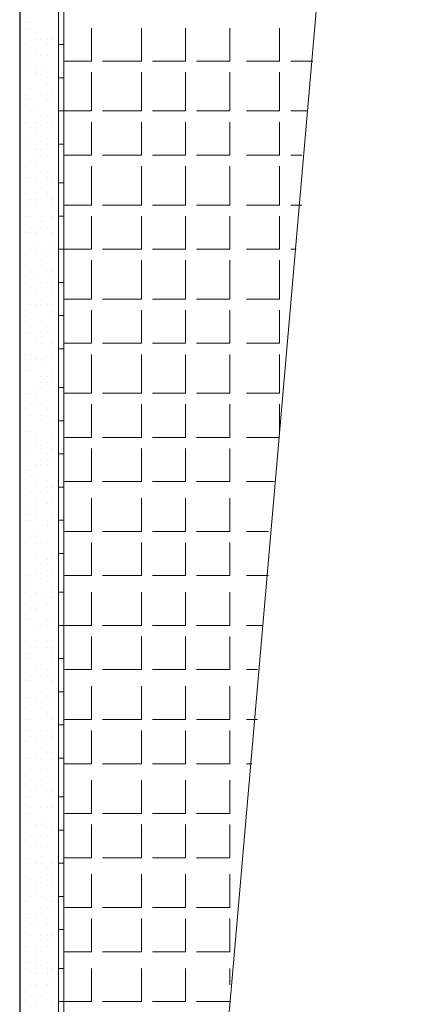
# Model space of a CAD drawing. Header units: metres. Extents: x 5.7 to 89.8, y 4 to 63.5.
# Tile 295 of 475: x 44.5 to 45.2, y 31.8 to 33.5. Entities that reach past the tile are written whole.
import ezdxf

# ---------------------------------------------------------------- set-up
doc = ezdxf.new("R2010")
doc.units = ezdxf.units.M
doc.header["$MEASUREMENT"] = 0
for name, color, linetype in [('PDF17_hatch-borshi', 7, 'Continuous'), ('PDF17_hatch-plan', 7, 'Continuous'), ('PDF17_kaff', 7, 'Continuous'), ('PDF17_wall', 7, 'Continuous')]:
    doc.layers.add(name, color=color, linetype=linetype)

msp = doc.modelspace()

# ---------------------------------------------------------------- linework, layer by layer
at = {"layer": 'PDF17_hatch-borshi', "lineweight": 18}
for points in [[(44.5282, 33.5134), (44.5282, 33.5134)], [(44.5282, 33.5037), (44.5282, 33.5037)], [(44.5379, 33.5134), (44.5379, 33.5134)], [(44.5379, 33.5037), (44.5379, 33.5037)], [(44.5379, 33.5037), (44.5379, 33.5037)], [(44.5475, 33.4941), (44.5475, 33.4941)], [(44.5475, 33.4845), (44.5475, 33.4845)], [(44.5571, 33.4845), (44.5571, 33.4845)], [(44.5668, 33.4845), (44.5668, 33.4845)], [(44.5668, 33.4845), (44.5668, 33.4845)], [(44.5764, 33.4845), (44.5764, 33.4845)], [(44.5282, 33.4748), (44.5282, 33.4748)], [(44.5379, 33.4652), (44.5379, 33.4652)], [(44.5475, 33.4652), (44.5475, 33.4652)], [(44.5668, 33.4748), (44.5668, 33.4748)], [(44.5571, 33.4556), (44.5571, 33.4556)], [(44.5668, 33.4556), (44.5668, 33.4556)], [(44.5282, 33.4459), (44.5282, 33.4459)], [(44.5282, 33.4459), (44.5282, 33.4459)], [(44.5379, 33.4363), (44.5379, 33.4363)], [(44.5379, 33.4363), (44.5379, 33.4363)], [(44.5475, 33.4363), (44.5475, 33.4363)], [(44.5571, 33.4363), (44.5571, 33.4363)], [(44.5475, 33.4267), (44.5475, 33.4267)], [(44.5668, 33.4171), (44.5668, 33.4171)], [(44.5668, 33.4171), (44.5668, 33.4171)], [(44.5379, 33.3978), (44.5379, 33.3978)], [(44.5379, 33.3978), (44.5379, 33.3978)], [(44.5668, 33.4074), (44.5668, 33.4074)], [(44.5282, 33.3882), (44.5282, 33.3882)], [(44.5282, 33.3785), (44.5282, 33.3785)], [(44.5379, 33.3785), (44.5379, 33.3785)], [(44.5571, 33.3882), (44.5571, 33.3882)], [(44.5668, 33.3882), (44.5668, 33.3882)], [(44.5668, 33.3785), (44.5668, 33.3785)], [(44.5764, 33.3882), (44.5764, 33.3882)], [(44.5764, 33.3785), (44.5764, 33.3785)], [(44.5282, 33.3689), (44.5282, 33.3689)], [(44.5475, 33.3689), (44.5475, 33.3689)], [(44.5475, 33.3593), (44.5475, 33.3593)], [(44.5571, 33.3496), (44.5571, 33.3496)], [(44.5668, 33.3496), (44.5668, 33.3496)], [(44.5668, 33.3496), (44.5668, 33.3496)], [(44.5764, 33.3496), (44.5764, 33.3496)], [(44.5186, 33.34), (44.5186, 33.34)], [(44.5282, 33.34), (44.5282, 33.34)], [(44.5379, 33.3304), (44.5379, 33.3304)], [(44.5475, 33.34), (44.5475, 33.34)], [(44.5475, 33.3304), (44.5475, 33.3304)], [(44.5668, 33.34), (44.5668, 33.34)], [(44.5764, 33.34), (44.5764, 33.34)], [(44.5379, 33.3111), (44.5379, 33.3111)], [(44.5475, 33.3207), (44.5475, 33.3207)], [(44.5668, 33.3111), (44.5668, 33.3111)], [(44.5668, 33.3111), (44.5668, 33.3111)], [(44.5475, 33.3015), (44.5475, 33.3015)], [(44.5668, 33.3015), (44.5668, 33.3015)], [(44.5186, 33.2822), (44.5186, 33.2822)], [(44.5379, 33.2918), (44.5379, 33.2918)], [(44.5475, 33.2918), (44.5475, 33.2918)], [(44.5475, 33.2918), (44.5475, 33.2918)], [(44.5475, 33.2822), (44.5475, 33.2822)], [(44.5571, 33.2918), (44.5571, 33.2918)], [(44.5571, 33.2822), (44.5571, 33.2822)], [(44.5668, 33.2822), (44.5668, 33.2822)], [(44.5668, 33.2822), (44.5668, 33.2822)], [(44.5282, 33.263), (44.5282, 33.263)], [(44.5475, 33.263), (44.5475, 33.263)], [(44.5282, 33.2437), (44.5282, 33.2437)], [(44.5282, 33.2437), (44.5282, 33.2437)], [(44.5379, 33.2437), (44.5379, 33.2437)], [(44.5571, 33.2533), (44.5571, 33.2533)], [(44.5668, 33.2533), (44.5668, 33.2533)], [(44.5668, 33.2437), (44.5668, 33.2437)], [(44.5668, 33.2437), (44.5668, 33.2437)], [(44.5764, 33.2533), (44.5764, 33.2533)], [(44.5475, 33.2341), (44.5475, 33.2341)], [(44.5571, 33.2244), (44.5571, 33.2244)], [(44.5764, 33.2341), (44.5764, 33.2341)], [(44.5282, 33.2148), (44.5282, 33.2148)], [(44.5475, 33.2148), (44.5475, 33.2148)], [(44.5668, 33.2148), (44.5668, 33.2148)], [(44.5668, 33.2148), (44.5668, 33.2148)], [(44.5186, 33.1955), (44.5186, 33.1955)], [(44.5282, 33.2052), (44.5282, 33.2052)], [(44.5282, 33.1955), (44.5282, 33.1955)], [(44.5379, 33.2052), (44.5379, 33.2052)], [(44.5475, 33.2052), (44.5475, 33.2052)], [(44.5475, 33.1955), (44.5475, 33.1955)], [(44.5764, 33.2052), (44.5764, 33.2052)], [(44.5764, 33.2052), (44.5764, 33.2052)], [(44.5764, 33.1955), (44.5764, 33.1955)], [(44.5282, 33.1763), (44.5282, 33.1763)], [(44.5379, 33.1763), (44.5379, 33.1763)], [(44.5571, 33.1763), (44.5571, 33.1763)], [(44.5764, 33.1763), (44.5764, 33.1763)], [(44.5379, 33.157), (44.5379, 33.157)], [(44.5475, 33.157), (44.5475, 33.157)], [(44.5475, 33.157), (44.5475, 33.157)], [(44.5571, 33.1666), (44.5571, 33.1666)], [(44.5571, 33.157), (44.5571, 33.157)], [(44.5668, 33.157), (44.5668, 33.157)], [(44.5282, 33.1474), (44.5282, 33.1474)], [(44.5379, 33.1474), (44.5379, 33.1474)], [(44.5475, 33.1474), (44.5475, 33.1474)], [(44.5764, 33.1474), (44.5764, 33.1474)], [(44.5764, 33.1474), (44.5764, 33.1474)], [(44.5475, 33.1281), (44.5475, 33.1281)], [(44.5764, 33.1281), (44.5764, 33.1281)], [(44.5282, 33.1089), (44.5282, 33.1089)], [(44.5282, 33.1089), (44.5282, 33.1089)], [(44.5379, 33.1185), (44.5379, 33.1185)], [(44.5379, 33.1089), (44.5379, 33.1089)], [(44.5475, 33.1089), (44.5475, 33.1089)], [(44.5571, 33.1089), (44.5571, 33.1089)], [(44.5668, 33.1185), (44.5668, 33.1185)], [(44.5764, 33.1185), (44.5764, 33.1185)], [(44.5764, 33.1089), (44.5764, 33.1089)], [(44.5282, 33.0896), (44.5282, 33.0896)], [(44.5571, 33.0992), (44.5571, 33.0992)], [(44.5571, 33.0992), (44.5571, 33.0992)], [(44.5571, 33.0896), (44.5571, 33.0896)], [(44.5282, 33.0703), (44.5282, 33.0703)], [(44.5475, 33.0703), (44.5475, 33.0703)], [(44.5764, 33.08), (44.5764, 33.08)], [(44.5764, 33.0703), (44.5764, 33.0703)], [(44.5764, 33.0703), (44.5764, 33.0703)], [(44.5186, 33.0607), (44.5186, 33.0607)], [(44.5282, 33.0607), (44.5282, 33.0607)], [(44.5379, 33.0607), (44.5379, 33.0607)], [(44.5571, 33.0607), (44.5571, 33.0607)], [(44.5668, 33.0607), (44.5668, 33.0607)], [(44.5764, 33.0607), (44.5764, 33.0607)], [(44.5282, 33.0414), (44.5282, 33.0414)], [(44.5379, 33.0511), (44.5379, 33.0511)], [(44.5475, 33.0414), (44.5475, 33.0414)], [(44.5764, 33.0414), (44.5764, 33.0414)], [(44.5282, 33.0222), (44.5282, 33.0222)], [(44.5379, 33.0222), (44.5379, 33.0222)], [(44.5475, 33.0222), (44.5475, 33.0222)], [(44.5571, 33.0318), (44.5571, 33.0318)], [(44.5571, 33.0222), (44.5571, 33.0222)], [(44.5668, 33.0222), (44.5668, 33.0222)], [(44.5764, 33.0222), (44.5764, 33.0222)], [(44.5282, 33.0125), (44.5282, 33.0125)], [(44.5282, 33.0029), (44.5282, 33.0029)], [(44.5764, 33.0125), (44.5764, 33.0125)], [(44.5764, 33.0029), (44.5764, 33.0029)], [(44.5571, 32.9933), (44.5571, 32.9933)], [(44.5571, 32.9933), (44.5571, 32.9933)], [(44.5282, 32.974), (44.5282, 32.974)], [(44.5379, 32.9836), (44.5379, 32.9836)], [(44.5379, 32.974), (44.5379, 32.974)], [(44.5379, 32.974), (44.5379, 32.974)], [(44.5571, 32.974), (44.5571, 32.974)], [(44.5668, 32.974), (44.5668, 32.974)], [(44.5764, 32.974), (44.5764, 32.974)], [(44.5475, 32.9644), (44.5475, 32.9644)], [(44.5571, 32.9644), (44.5571, 32.9644)], [(44.5571, 32.9548), (44.5571, 32.9548)], [(44.5764, 32.9548), (44.5764, 32.9548)], [(44.5186, 32.9355), (44.5186, 32.9355)], [(44.5282, 32.9355), (44.5282, 32.9355)], [(44.5379, 32.9355), (44.5379, 32.9355)], [(44.5764, 32.9451), (44.5764, 32.9451)], [(44.5764, 32.9355), (44.5764, 32.9355)], [(44.5764, 32.9355), (44.5764, 32.9355)], [(44.5282, 32.9259), (44.5282, 32.9259)], [(44.5379, 32.9259), (44.5379, 32.9259)], [(44.5379, 32.9162), (44.5379, 32.9162)], [(44.5475, 32.9259), (44.5475, 32.9259)], [(44.5571, 32.9259), (44.5571, 32.9259)], [(44.5571, 32.9162), (44.5571, 32.9162)], [(44.5282, 32.9066), (44.5282, 32.9066)], [(44.5379, 32.9066), (44.5379, 32.9066)], [(44.5764, 32.9066), (44.5764, 32.9066)], [(44.5571, 32.897), (44.5571, 32.897)], [(44.5571, 32.8873), (44.5571, 32.8873)], [(44.5668, 32.897), (44.5668, 32.897)], [(44.5668, 32.8873), (44.5668, 32.8873)], [(44.5668, 32.8873), (44.5668, 32.8873)], [(44.5764, 32.8873), (44.5764, 32.8873)], [(44.5282, 32.8681), (44.5282, 32.8681)], [(44.5379, 32.8681), (44.5379, 32.8681)], [(44.5475, 32.8777), (44.5475, 32.8777)], [(44.5571, 32.8777), (44.5571, 32.8777)], [(44.5764, 32.8777), (44.5764, 32.8777)], [(44.5379, 32.8488), (44.5379, 32.8488)], [(44.5475, 32.8584), (44.5475, 32.8584)], [(44.5475, 32.8488), (44.5475, 32.8488)], [(44.5571, 32.8488), (44.5571, 32.8488)], [(44.5282, 32.8392), (44.5282, 32.8392)], [(44.5571, 32.8392), (44.5571, 32.8392)], [(44.5668, 32.8392), (44.5668, 32.8392)], [(44.5379, 32.8296), (44.5379, 32.8296)], [(44.5379, 32.8296), (44.5379, 32.8296)], [(44.5379, 32.8296), (44.5379, 32.8296)], [(44.5571, 32.8296), (44.5571, 32.8296)], [(44.5571, 32.8199), (44.5571, 32.8199)], [(44.5571, 32.8199), (44.5571, 32.8199)], [(44.5764, 32.8199), (44.5764, 32.8199)], [(44.5282, 32.8007), (44.5282, 32.8007)], [(44.5379, 32.8007), (44.5379, 32.8007)], [(44.586, 32.8103), (44.586, 32.8103)], [(44.5282, 32.7814), (44.5282, 32.7814)], [(44.5379, 32.791), (44.5379, 32.791)], [(44.5379, 32.791), (44.5379, 32.791)], [(44.5475, 32.791), (44.5475, 32.791)], [(44.5475, 32.791), (44.5475, 32.791)], [(44.5475, 32.7814), (44.5475, 32.7814)], [(44.5668, 32.7814), (44.5668, 32.7814)], [(44.5764, 32.791), (44.5764, 32.791)], [(44.5379, 32.7621), (44.5379, 32.7621)], [(44.5571, 32.7718), (44.5571, 32.7718)], [(44.5668, 32.7621), (44.5668, 32.7621)], [(44.5764, 32.7718), (44.5764, 32.7718)], [(44.5571, 32.7525), (44.5571, 32.7525)], [(44.5668, 32.7525), (44.5668, 32.7525)], [(44.5764, 32.7525), (44.5764, 32.7525)], [(44.5282, 32.7332), (44.5282, 32.7332)], [(44.5379, 32.7332), (44.5379, 32.7332)], [(44.5475, 32.7429), (44.5475, 32.7429)], [(44.5571, 32.7429), (44.5571, 32.7429)], [(44.5668, 32.7429), (44.5668, 32.7429)], [(44.5668, 32.7429), (44.5668, 32.7429)], [(44.5379, 32.7236), (44.5379, 32.7236)], [(44.5475, 32.7236), (44.5475, 32.7236)], [(44.5475, 32.714), (44.5475, 32.714)], [(44.5668, 32.714), (44.5668, 32.714)], [(44.5186, 32.7043), (44.5186, 32.7043)], [(44.5186, 32.6947), (44.5186, 32.6947)], [(44.5379, 32.6947), (44.5379, 32.6947)], [(44.5379, 32.6947), (44.5379, 32.6947)], [(44.5571, 32.6947), (44.5571, 32.6947)], [(44.5668, 32.7043), (44.5668, 32.7043)], [(44.5668, 32.7043), (44.5668, 32.7043)], [(44.5668, 32.6947), (44.5668, 32.6947)], [(44.5764, 32.7043), (44.5764, 32.7043)], [(44.5475, 32.6851), (44.5475, 32.6851)], [(44.5764, 32.6851), (44.5764, 32.6851)], [(44.5282, 32.6658), (44.5282, 32.6658)], [(44.5475, 32.6658), (44.5475, 32.6658)], [(44.5668, 32.6755), (44.5668, 32.6755)], [(44.5282, 32.6562), (44.5282, 32.6562)], [(44.5282, 32.6466), (44.5282, 32.6466)], [(44.5379, 32.6562), (44.5379, 32.6562)], [(44.5379, 32.6466), (44.5379, 32.6466)], [(44.5475, 32.6562), (44.5475, 32.6562)], [(44.5571, 32.6466), (44.5571, 32.6466)], [(44.5668, 32.6466), (44.5668, 32.6466)], [(44.5764, 32.6562), (44.5764, 32.6562)], [(44.5475, 32.6273), (44.5475, 32.6273)], [(44.5668, 32.6369), (44.5668, 32.6369)], [(44.5668, 32.6369), (44.5668, 32.6369)], [(44.5282, 32.608), (44.5282, 32.608)], [(44.5475, 32.6177), (44.5475, 32.6177)], [(44.5475, 32.608), (44.5475, 32.608)], [(44.5475, 32.608), (44.5475, 32.608)], [(44.5571, 32.608), (44.5571, 32.608)], [(44.5668, 32.608), (44.5668, 32.608)], [(44.5668, 32.608), (44.5668, 32.608)], [(44.5186, 32.5888), (44.5186, 32.5888)], [(44.5475, 32.5888), (44.5475, 32.5888)], [(44.5475, 32.5888), (44.5475, 32.5888)], [(44.5668, 32.5791), (44.5668, 32.5791)], [(44.5764, 32.5888), (44.5764, 32.5888)], [(44.5379, 32.5599), (44.5379, 32.5599)], [(44.5475, 32.5599), (44.5475, 32.5599)], [(44.5571, 32.5695), (44.5571, 32.5695)], [(44.5668, 32.5695), (44.5668, 32.5695)], [(44.5668, 32.5695), (44.5668, 32.5695)], [(44.5668, 32.5599), (44.5668, 32.5599)], [(44.5764, 32.5599), (44.5764, 32.5599)], [(44.5186, 32.5406), (44.5186, 32.5406)], [(44.5282, 32.5502), (44.5282, 32.5502)], [(44.5282, 32.5406), (44.5282, 32.5406)], [(44.5379, 32.5502), (44.5379, 32.5502)], [(44.5668, 32.5406), (44.5668, 32.5406)], [(44.5282, 32.531), (44.5282, 32.531)], [(44.5282, 32.5214), (44.5282, 32.5214)], [(44.5475, 32.5214), (44.5475, 32.5214)], [(44.5475, 32.5214), (44.5475, 32.5214)], [(44.5764, 32.531), (44.5764, 32.531)], [(44.5764, 32.5214), (44.5764, 32.5214)], [(44.5282, 32.5117), (44.5282, 32.5117)], [(44.5379, 32.5117), (44.5379, 32.5117)], [(44.5571, 32.5117), (44.5571, 32.5117)], [(44.5764, 32.5117), (44.5764, 32.5117)], [(44.5764, 32.5117), (44.5764, 32.5117)], [(44.5282, 32.5021), (44.5282, 32.5021)], [(44.5475, 32.5021), (44.5475, 32.5021)], [(44.5475, 32.4925), (44.5475, 32.4925)], [(44.5668, 32.5021), (44.5668, 32.5021)], [(44.5282, 32.4828), (44.5282, 32.4828)], [(44.5282, 32.4732), (44.5282, 32.4732)], [(44.5282, 32.4732), (44.5282, 32.4732)], [(44.5379, 32.4732), (44.5379, 32.4732)], [(44.5668, 32.4732), (44.5668, 32.4732)], [(44.5764, 32.4732), (44.5764, 32.4732)], [(44.5186, 32.4636), (44.5186, 32.4636)], [(44.5475, 32.4636), (44.5475, 32.4636)], [(44.5475, 32.4539), (44.5475, 32.4539)], [(44.5475, 32.4539), (44.5475, 32.4539)], [(44.5571, 32.4636), (44.5571, 32.4636)], [(44.5668, 32.4636), (44.5668, 32.4636)], [(44.5282, 32.4347), (44.5282, 32.4347)], [(44.5475, 32.4347), (44.5475, 32.4347)], [(44.5475, 32.425), (44.5475, 32.425)], [(44.5571, 32.4347), (44.5571, 32.4347)], [(44.5668, 32.4347), (44.5668, 32.4347)], [(44.5668, 32.425), (44.5668, 32.425)], [(44.5764, 32.4347), (44.5764, 32.4347)], [(44.5764, 32.425), (44.5764, 32.425)], [(44.5282, 32.4154), (44.5282, 32.4154)], [(44.5282, 32.4154), (44.5282, 32.4154)], [(44.5282, 32.4058), (44.5282, 32.4058)], [(44.5282, 32.4058), (44.5282, 32.4058)], [(44.5379, 32.4154), (44.5379, 32.4154)], [(44.5379, 32.4058), (44.5379, 32.4058)], [(44.5764, 32.4154), (44.5764, 32.4154)], [(44.5764, 32.4058), (44.5764, 32.4058)], [(44.5475, 32.3865), (44.5475, 32.3865)], [(44.5475, 32.3865), (44.5475, 32.3865)], [(44.5571, 32.3961), (44.5571, 32.3961)], [(44.5668, 32.3865), (44.5668, 32.3865)], [(44.5282, 32.3673), (44.5282, 32.3673)], [(44.5282, 32.3673), (44.5282, 32.3673)], [(44.5379, 32.3769), (44.5379, 32.3769)], [(44.5379, 32.3673), (44.5379, 32.3673)], [(44.5571, 32.3769), (44.5571, 32.3769)], [(44.5668, 32.3769), (44.5668, 32.3769)], [(44.5764, 32.3769), (44.5764, 32.3769)], [(44.5764, 32.3673), (44.5764, 32.3673)], [(44.5764, 32.3673), (44.5764, 32.3673)], [(44.5282, 32.3384), (44.5282, 32.3384)], [(44.5282, 32.3384), (44.5282, 32.3384)], [(44.5379, 32.3384), (44.5379, 32.3384)], [(44.5571, 32.348), (44.5571, 32.348)], [(44.5764, 32.348), (44.5764, 32.348)], [(44.5764, 32.3384), (44.5764, 32.3384)], [(44.5282, 32.3191), (44.5282, 32.3191)], [(44.5475, 32.3287), (44.5475, 32.3287)], [(44.5475, 32.3287), (44.5475, 32.3287)], [(44.5571, 32.3287), (44.5571, 32.3287)], [(44.5571, 32.3287), (44.5571, 32.3287)], [(44.5571, 32.3191), (44.5571, 32.3191)], [(44.5571, 32.3191), (44.5571, 32.3191)], [(44.5764, 32.3287), (44.5764, 32.3287)], [(44.5282, 32.2998), (44.5282, 32.2998)], [(44.5379, 32.2998), (44.5379, 32.2998)], [(44.5668, 32.3095), (44.5668, 32.3095)], [(44.5764, 32.2998), (44.5764, 32.2998)], [(44.5282, 32.2806), (44.5282, 32.2806)], [(44.5379, 32.2806), (44.5379, 32.2806)], [(44.5379, 32.2709), (44.5379, 32.2709)], [(44.5571, 32.2806), (44.5571, 32.2806)], [(44.5668, 32.2806), (44.5668, 32.2806)], [(44.5668, 32.2806), (44.5668, 32.2806)], [(44.5764, 32.2806), (44.5764, 32.2806)], [(44.5764, 32.2709), (44.5764, 32.2709)], [(44.5282, 32.2613), (44.5282, 32.2613)], [(44.5475, 32.2613), (44.5475, 32.2613)], [(44.5571, 32.2613), (44.5571, 32.2613)], [(44.5571, 32.2517), (44.5571, 32.2517)], [(44.5571, 32.2517), (44.5571, 32.2517)], [(44.5282, 32.2324), (44.5282, 32.2324)], [(44.5282, 32.2324), (44.5282, 32.2324)], [(44.5379, 32.2324), (44.5379, 32.2324)], [(44.5475, 32.2324), (44.5475, 32.2324)], [(44.5571, 32.2324), (44.5571, 32.2324)], [(44.5668, 32.242), (44.5668, 32.242)], [(44.5764, 32.242), (44.5764, 32.242)], [(44.5764, 32.2324), (44.5764, 32.2324)], [(44.586, 32.242), (44.586, 32.242)], [(44.5379, 32.2132), (44.5379, 32.2132)], [(44.5571, 32.2132), (44.5571, 32.2132)], [(44.5668, 32.2132), (44.5668, 32.2132)], [(44.5282, 32.1843), (44.5282, 32.1843)], [(44.5379, 32.1939), (44.5379, 32.1939)], [(44.5379, 32.1939), (44.5379, 32.1939)], [(44.5475, 32.1843), (44.5475, 32.1843)], [(44.5571, 32.1939), (44.5571, 32.1939)], [(44.5571, 32.1939), (44.5571, 32.1939)], [(44.5571, 32.1843), (44.5571, 32.1843)], [(44.5764, 32.1939), (44.5764, 32.1939)], [(44.5282, 32.165), (44.5282, 32.165)], [(44.5379, 32.165), (44.5379, 32.165)], [(44.5764, 32.1746), (44.5764, 32.1746)], [(44.5764, 32.165), (44.5764, 32.165)], [(44.5379, 32.1457), (44.5379, 32.1457)], [(44.5379, 32.1457), (44.5379, 32.1457)], [(44.5571, 32.1457), (44.5571, 32.1457)], [(44.5571, 32.1457), (44.5571, 32.1457)], [(44.5668, 32.1457), (44.5668, 32.1457)], [(44.5764, 32.1457), (44.5764, 32.1457)], [(44.5282, 32.1361), (44.5282, 32.1361)], [(44.5379, 32.1361), (44.5379, 32.1361)], [(44.5379, 32.1265), (44.5379, 32.1265)], [(44.5379, 32.1265), (44.5379, 32.1265)], [(44.5475, 32.1168), (44.5475, 32.1168)], [(44.5571, 32.1265), (44.5571, 32.1265)], [(44.5571, 32.1168), (44.5571, 32.1168)], [(44.5379, 32.0976), (44.5379, 32.0976)], [(44.5379, 32.0976), (44.5379, 32.0976)], [(44.5475, 32.0976), (44.5475, 32.0976)], [(44.5571, 32.0976), (44.5571, 32.0976)], [(44.5668, 32.0976), (44.5668, 32.0976)], [(44.5764, 32.1072), (44.5764, 32.1072)], [(44.5186, 32.0879), (44.5186, 32.0879)], [(44.5379, 32.0783), (44.5379, 32.0783)], [(44.5475, 32.0783), (44.5475, 32.0783)], [(44.5571, 32.0783), (44.5571, 32.0783)], [(44.5668, 32.0783), (44.5668, 32.0783)], [(44.5282, 32.0591), (44.5282, 32.0591)], [(44.5379, 32.0591), (44.5379, 32.0591)], [(44.5571, 32.0591), (44.5571, 32.0591)], [(44.5282, 32.0494), (44.5282, 32.0494)], [(44.5475, 32.0494), (44.5475, 32.0494)], [(44.5571, 32.0494), (44.5571, 32.0494)], [(44.5764, 32.0494), (44.5764, 32.0494)], [(44.5668, 32.0398), (44.5668, 32.0398)], [(44.5668, 32.0302), (44.5668, 32.0302)], [(44.5764, 32.0398), (44.5764, 32.0398)], [(44.5764, 32.0302), (44.5764, 32.0302)], [(44.5379, 32.0205), (44.5379, 32.0205)], [(44.5379, 32.0109), (44.5379, 32.0109)], [(44.5475, 32.0109), (44.5475, 32.0109)], [(44.5668, 32.0109), (44.5668, 32.0109)], [(44.5668, 32.0109), (44.5668, 32.0109)], [(44.5764, 32.0109), (44.5764, 32.0109)], [(44.5186, 31.9916), (44.5186, 31.9916)], [(44.5282, 32.0013), (44.5282, 32.0013)], [(44.5379, 31.9916), (44.5379, 31.9916)], [(44.5475, 32.0013), (44.5475, 32.0013)], [(44.5571, 31.9916), (44.5571, 31.9916)], [(44.5764, 31.9916), (44.5764, 31.9916)], [(44.5282, 31.982), (44.5282, 31.982)], [(44.5764, 31.982), (44.5764, 31.982)], [(44.5186, 31.9627), (44.5186, 31.9627)], [(44.5282, 31.9627), (44.5282, 31.9627)], [(44.5571, 31.9724), (44.5571, 31.9724)], [(44.5571, 31.9627), (44.5571, 31.9627)], [(44.5668, 31.9724), (44.5668, 31.9724)], [(44.5764, 31.9724), (44.5764, 31.9724)], [(44.5379, 31.9531), (44.5379, 31.9531)], [(44.5379, 31.9531), (44.5379, 31.9531)], [(44.5379, 31.9435), (44.5379, 31.9435)], [(44.5379, 31.9435), (44.5379, 31.9435)], [(44.5475, 31.9531), (44.5475, 31.9531)], [(44.5475, 31.9435), (44.5475, 31.9435)], [(44.5668, 31.9435), (44.5668, 31.9435)], [(44.5379, 31.9242), (44.5379, 31.9242)], [(44.5571, 31.9242), (44.5571, 31.9242)], [(44.5668, 31.9242), (44.5668, 31.9242)], [(44.5764, 31.9242), (44.5764, 31.9242)], [(44.5282, 31.905), (44.5282, 31.905)], [(44.5475, 31.905), (44.5475, 31.905)], [(44.5571, 31.9146), (44.5571, 31.9146)], [(44.5668, 31.9146), (44.5668, 31.9146)], [(44.5668, 31.905), (44.5668, 31.905)], [(44.5764, 31.9146), (44.5764, 31.9146)], [(44.5764, 31.9146), (44.5764, 31.9146)], [(44.5282, 31.8953), (44.5282, 31.8953)], [(44.5571, 31.8953), (44.5571, 31.8953)], [(44.5282, 31.8761), (44.5282, 31.8761)], [(44.5379, 31.8761), (44.5379, 31.8761)], [(44.5475, 31.8857), (44.5475, 31.8857)], [(44.5475, 31.8761), (44.5475, 31.8761)], [(44.5668, 31.8761), (44.5668, 31.8761)], [(44.5186, 31.8664), (44.5186, 31.8664)], [(44.5282, 31.8664), (44.5282, 31.8664)], [(44.5475, 31.8664), (44.5475, 31.8664)], [(44.5475, 31.8568), (44.5475, 31.8568)], [(44.5571, 31.8664), (44.5571, 31.8664)], [(44.5668, 31.8664), (44.5668, 31.8664)], [(44.5668, 31.8568), (44.5668, 31.8568)], [(44.5764, 31.8664), (44.5764, 31.8664)], [(44.5186, 31.8375), (44.5186, 31.8375)], [(44.5475, 31.8375), (44.5475, 31.8375)], [(44.5668, 31.8375), (44.5668, 31.8375)], [(44.5764, 31.8472), (44.5764, 31.8472)], [(44.5764, 31.8472), (44.5764, 31.8472)], [(44.586, 31.8472), (44.586, 31.8472)], [(44.5282, 31.8279), (44.5282, 31.8279)], [(44.5282, 31.8086), (44.5282, 31.8086)], [(44.5379, 31.8183), (44.5379, 31.8183)], [(44.5475, 31.8183), (44.5475, 31.8183)], [(44.5475, 31.8183), (44.5475, 31.8183)], [(44.5475, 31.8086), (44.5475, 31.8086)], [(44.5571, 31.8183), (44.5571, 31.8183)], [(44.5764, 31.8086), (44.5764, 31.8086)]]:
    msp.add_lwpolyline(points, dxfattribs=at)
at = {"layer": 'PDF17_hatch-plan', "lineweight": 18}
for points in [[(44.5957, 33.4459), (44.6438, 33.4459), (44.6438, 33.5037)], [(44.6631, 33.4459), (44.7305, 33.4459), (44.7305, 33.5037)], [(44.7498, 33.4459), (44.8076, 33.4459), (44.8076, 33.5037)], [(44.8268, 33.4459), (44.8846, 33.4459), (44.8846, 33.5037)], [(44.9135, 33.4459), (44.9713, 33.4459), (44.9713, 33.5037)], [(45.0291, 33.4459), (44.9905, 33.4459)], [(44.5957, 33.3593), (44.6438, 33.3593), (44.6438, 33.4267)], [(44.6631, 33.3593), (44.7305, 33.3593), (44.7305, 33.4267)], [(44.7498, 33.3593), (44.8076, 33.3593), (44.8076, 33.4267)], [(44.8268, 33.3593), (44.8846, 33.3593), (44.8846, 33.4267)], [(44.9135, 33.3593), (44.9713, 33.3593), (44.9713, 33.4267)], [(45.0194, 33.3593), (44.9905, 33.3593)], [(44.5957, 33.2822), (44.6438, 33.2822), (44.6438, 33.34)], [(44.6631, 33.2822), (44.7305, 33.2822), (44.7305, 33.34)], [(44.7498, 33.2822), (44.8076, 33.2822), (44.8076, 33.34)], [(44.8268, 33.2822), (44.8846, 33.2822), (44.8846, 33.34)], [(44.9135, 33.2822), (44.9713, 33.2822), (44.9713, 33.34)], [(45.0098, 33.2822), (44.9905, 33.2822)], [(44.5957, 33.1955), (44.6438, 33.1955), (44.6438, 33.263)], [(44.6631, 33.1955), (44.7305, 33.1955), (44.7305, 33.263)], [(44.7498, 33.1955), (44.8076, 33.1955), (44.8076, 33.263)], [(44.8268, 33.1955), (44.8846, 33.1955), (44.8846, 33.263)], [(44.9135, 33.1955), (44.9713, 33.1955), (44.9713, 33.263)], [(45.0098, 33.1955), (44.9905, 33.1955)], [(44.5957, 33.1185), (44.6438, 33.1185), (44.6438, 33.1763)], [(44.6631, 33.1185), (44.7305, 33.1185), (44.7305, 33.1763)], [(44.7498, 33.1185), (44.8076, 33.1185), (44.8076, 33.1763)], [(44.8268, 33.1185), (44.8846, 33.1185), (44.8846, 33.1763)], [(44.9135, 33.1185), (44.9713, 33.1185), (44.9713, 33.1763)], [(45.0002, 33.1185), (44.9905, 33.1185)], [(44.5957, 33.0318), (44.6438, 33.0318), (44.6438, 33.0992)], [(44.6631, 33.0318), (44.7305, 33.0318), (44.7305, 33.0992)], [(44.7498, 33.0318), (44.8076, 33.0318), (44.8076, 33.0992)], [(44.8268, 33.0318), (44.8846, 33.0318), (44.8846, 33.0992)], [(44.9135, 33.0318), (44.9713, 33.0318), (44.9713, 33.0992)], [(44.5957, 32.9548), (44.6438, 32.9548), (44.6438, 33.0125)], [(44.6631, 32.9548), (44.7305, 32.9548), (44.7305, 33.0125)], [(44.7498, 32.9548), (44.8076, 32.9548), (44.8076, 33.0125)], [(44.8268, 32.9548), (44.8846, 32.9548), (44.8846, 33.0125)], [(44.9135, 32.9548), (44.9713, 32.9548), (44.9713, 33.0125)], [(44.5957, 32.8681), (44.6438, 32.8681), (44.6438, 32.9355)], [(44.6631, 32.8681), (44.7305, 32.8681), (44.7305, 32.9355)], [(44.7498, 32.8681), (44.8076, 32.8681), (44.8076, 32.9355)], [(44.8268, 32.8681), (44.8846, 32.8681), (44.8846, 32.9355)], [(44.9135, 32.8681), (44.9713, 32.8681), (44.9713, 32.9355)], [(44.5957, 32.791), (44.6438, 32.791), (44.6438, 32.8488)], [(44.6631, 32.791), (44.7305, 32.791), (44.7305, 32.8488)], [(44.7498, 32.791), (44.8076, 32.791), (44.8076, 32.8488)], [(44.8268, 32.791), (44.8846, 32.791), (44.8846, 32.8488)], [(44.9713, 32.8007), (44.9713, 32.8488)], [(44.9713, 32.791), (44.9135, 32.791)], [(44.5957, 32.714), (44.6438, 32.714), (44.6438, 32.7718)], [(44.6631, 32.714), (44.7305, 32.714), (44.7305, 32.7718)], [(44.7498, 32.714), (44.8076, 32.714), (44.8076, 32.7718)], [(44.8268, 32.714), (44.8846, 32.714), (44.8846, 32.7718)], [(44.9617, 32.714), (44.9135, 32.714)], [(44.5957, 32.6273), (44.6438, 32.6273), (44.6438, 32.6851)], [(44.6631, 32.6273), (44.7305, 32.6273), (44.7305, 32.6851)], [(44.7498, 32.6273), (44.8076, 32.6273), (44.8076, 32.6851)], [(44.8268, 32.6273), (44.8846, 32.6273), (44.8846, 32.6851)], [(44.952, 32.6273), (44.9135, 32.6273)], [(44.5957, 32.5502), (44.6438, 32.5502), (44.6438, 32.608)], [(44.6631, 32.5502), (44.7305, 32.5502), (44.7305, 32.608)], [(44.7498, 32.5502), (44.8076, 32.5502), (44.8076, 32.608)], [(44.8268, 32.5502), (44.8846, 32.5502), (44.8846, 32.608)], [(44.952, 32.5502), (44.9135, 32.5502)], [(44.5957, 32.4636), (44.6438, 32.4636), (44.6438, 32.5214)], [(44.6631, 32.4636), (44.7305, 32.4636), (44.7305, 32.5214)], [(44.7498, 32.4636), (44.8076, 32.4636), (44.8076, 32.5214)], [(44.8268, 32.4636), (44.8846, 32.4636), (44.8846, 32.5214)], [(44.9424, 32.4636), (44.9135, 32.4636)], [(44.5957, 32.3865), (44.6438, 32.3865), (44.6438, 32.4443)], [(44.6631, 32.3865), (44.7305, 32.3865), (44.7305, 32.4443)], [(44.7498, 32.3865), (44.8076, 32.3865), (44.8076, 32.4443)], [(44.8268, 32.3865), (44.8846, 32.3865), (44.8846, 32.4443)], [(44.9328, 32.3865), (44.9135, 32.3865)], [(44.5957, 32.2998), (44.6438, 32.2998), (44.6438, 32.3576)], [(44.6631, 32.2998), (44.7305, 32.2998), (44.7305, 32.3576)], [(44.7498, 32.2998), (44.8076, 32.2998), (44.8076, 32.3576)], [(44.8268, 32.2998), (44.8846, 32.2998), (44.8846, 32.3576)], [(44.9328, 32.2998), (44.9135, 32.2998)], [(44.5957, 32.2228), (44.6438, 32.2228), (44.6438, 32.2806)], [(44.6631, 32.2228), (44.7305, 32.2228), (44.7305, 32.2806)], [(44.7498, 32.2228), (44.8076, 32.2228), (44.8076, 32.2806)], [(44.8268, 32.2228), (44.8846, 32.2228), (44.8846, 32.2806)], [(44.9231, 32.2228), (44.9135, 32.2228)], [(44.5957, 32.1361), (44.6438, 32.1361), (44.6438, 32.1939)], [(44.6631, 32.1361), (44.7305, 32.1361), (44.7305, 32.1939)], [(44.7498, 32.1361), (44.8076, 32.1361), (44.8076, 32.1939)], [(44.8268, 32.1361), (44.8846, 32.1361), (44.8846, 32.1939)], [(44.9135, 32.1361), (44.9135, 32.1361)], [(44.5957, 32.0591), (44.6438, 32.0591), (44.6438, 32.1168)], [(44.6631, 32.0591), (44.7305, 32.0591), (44.7305, 32.1168)], [(44.7498, 32.0591), (44.8076, 32.0591), (44.8076, 32.1168)], [(44.8268, 32.0591), (44.8846, 32.0591), (44.8846, 32.1168)], [(44.5957, 31.9724), (44.6438, 31.9724), (44.6438, 32.0302)], [(44.6631, 31.9724), (44.7305, 31.9724), (44.7305, 32.0302)], [(44.7498, 31.9724), (44.8076, 31.9724), (44.8076, 32.0302)], [(44.8268, 31.9724), (44.8846, 31.9724), (44.8846, 32.0302)], [(44.5957, 31.8953), (44.6438, 31.8953), (44.6438, 31.9531)], [(44.6631, 31.8953), (44.7305, 31.8953), (44.7305, 31.9531)], [(44.7498, 31.8953), (44.8076, 31.8953), (44.8076, 31.9531)], [(44.8268, 31.8953), (44.8846, 31.8953), (44.8846, 31.9531)], [(44.5957, 31.8086), (44.6438, 31.8086), (44.6438, 31.8664)], [(44.6631, 31.8086), (44.7305, 31.8086), (44.7305, 31.8664)], [(44.7498, 31.8086), (44.8076, 31.8086), (44.8076, 31.8664)], [(44.8846, 31.8375), (44.8846, 31.8664)], [(44.8846, 31.8086), (44.8268, 31.8086)]]:
    msp.add_lwpolyline(points, dxfattribs=at)
at = {"layer": 'PDF17_kaff', "lineweight": 20}
for points in [[(44.586, 35.2374), (44.586, 31.1537), (44.5957, 31.1537), (44.5957, 35.2374)], [(45.1832, 35.2374), (44.8268, 31.1345)], [(44.5957, 33.4748), (44.586, 33.4748)], [(44.5957, 33.4171), (44.586, 33.4171)], [(44.5957, 33.3015), (44.586, 33.3015)], [(44.5957, 33.2341), (44.586, 33.2341)], [(44.5957, 33.1763), (44.586, 33.1763)], [(44.5957, 33.1185), (44.586, 33.1185)], [(44.5957, 33.0607), (44.586, 33.0607)], [(44.5957, 33.0029), (44.586, 33.0029)], [(44.5957, 32.9451), (44.586, 32.9451)], [(44.5957, 32.8777), (44.586, 32.8777)], [(44.5957, 32.8199), (44.586, 32.8199)], [(44.5957, 32.7621), (44.586, 32.7621)], [(44.5957, 32.6466), (44.586, 32.6466)], [(44.5957, 32.5888), (44.586, 32.5888)], [(44.5957, 32.5214), (44.586, 32.5214)], [(44.5957, 32.4636), (44.586, 32.4636)], [(44.5957, 32.4058), (44.586, 32.4058)], [(44.5957, 32.348), (44.586, 32.348)], [(44.5957, 32.2902), (44.586, 32.2902)], [(44.5957, 32.2324), (44.586, 32.2324)], [(44.5957, 32.165), (44.586, 32.165)], [(44.5957, 32.1072), (44.586, 32.1072)], [(44.5957, 31.9916), (44.586, 31.9916)], [(44.5957, 31.9338), (44.586, 31.9338)], [(44.5957, 31.8664), (44.586, 31.8664)], [(44.5957, 31.8086), (44.586, 31.8086)]]:
    msp.add_lwpolyline(points, dxfattribs=at)
for points in [[(44.586, 33.3593), (44.5957, 33.3593)], [(44.586, 32.7043), (44.5957, 32.7043)], [(44.586, 32.0494), (44.5957, 32.0494)]]:
    msp.add_lwpolyline(points, close=True, dxfattribs=at)
at = {"layer": 'PDF17_wall', "lineweight": 25}
msp.add_lwpolyline([(44.5186, 36.9132), (44.5186, 35.0158), (44.5186, 30.8359)], dxfattribs=at)

doc.saveas('drawing.dxf')
